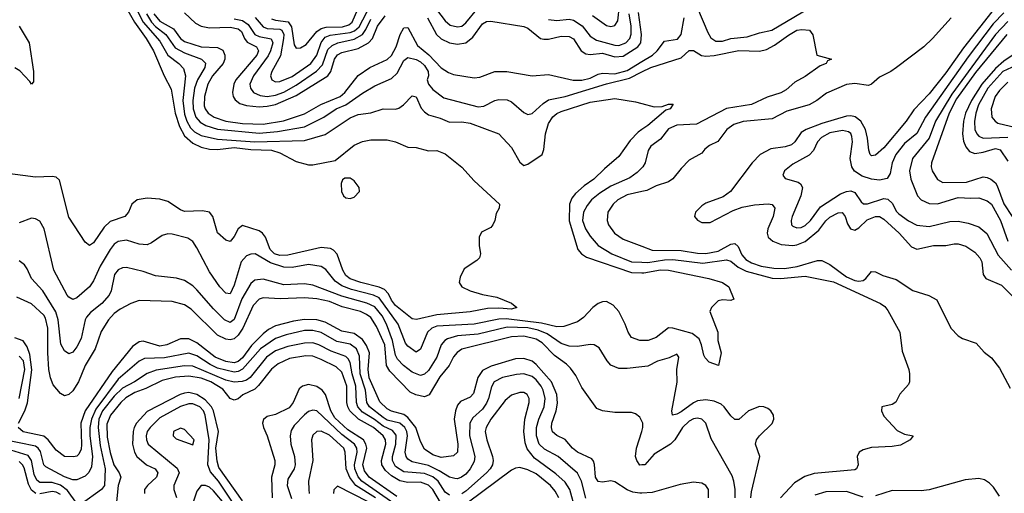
# Model space of a CAD drawing. Header units: inches. Extents: x 501365 to 657855, y 482276 to 547543.
# Tile 341 of 656: x 606993 to 611753, y 493252 to 495541. Entities that reach past the tile are written whole.
import ezdxf

# ---------------------------------------------------------------- set-up
doc = ezdxf.new("R2010")
doc.units = ezdxf.units.IN
doc.header["$MEASUREMENT"] = 0
doc.layers.add('A6409', color=7, linetype='Continuous')
doc.layers.add('A6419', color=7, linetype='Continuous')

msp = doc.modelspace()

# ---------------------------------------------------------------- linework, layer by layer
at = {"layer": 'A6409', "color": 5}
for points, elevation in [([(607479.2, 495750), (607589.5, 495529.5), (607670, 495436.9), (607709.3, 495369.3), (607763.1, 495330), (607784.5, 495304.5), (607794.8, 495270), (607782, 495150), (607790, 495085.2), (607801.1, 495050), (607818.6, 495018.6), (607838.8, 494998.8), (607870, 494981.7), (607950, 494963.1), (608130, 494950.3), (608370, 494957.4), (608470, 494986), (608590, 495066.1), (608630, 495083.6), (608690, 495091.7), (608750, 495110.1), (608810, 495108.2), (608826.5, 495113.5), (608848.7, 495130), (608890, 495173.1), (608910, 495168.9), (608934.1, 495114.1), (608950, 495095), (608970, 495082), (609025.3, 495065.3), (609070, 495045.1), (609130, 495047.6), (609170, 495041.2), (609310, 494990.2), (609370, 494923.7), (609410, 494852.1), (609430, 494836.4), (609450, 494842.6), (609518, 494890), (609526.7, 494913.3), (609535.5, 494990), (609550, 495039.2), (609570, 495070.9), (609590, 495088.5), (609610, 495097.9), (609750, 495142.2), (609870, 495159.6), (609970, 495144.9), (610000, 495136.3)], 2140), ([(607490, 495631.4), (607547.6, 495530), (607604.9, 495450), (607640.4, 495390), (607692, 495270), (607725.1, 495205.1), (607745.3, 495090), (607765.5, 495025.6), (607790, 494979.9), (607830, 494944.8), (607870, 494925.1), (607910, 494914.8), (607950, 494914.3), (608030, 494922.8), (608110, 494913.4), (608209.8, 494909.8), (608250, 494896.9), (608330, 494855.2), (608390, 494839.4), (608410, 494839.6), (608518.7, 494861.3), (608610, 494934), (608650, 494952.7), (608690, 494960.8), (608770, 494960.8), (608810.2, 494950.2), (608870, 494925.3), (608910, 494923.7), (608970, 494907), (609010, 494908.2), (609050, 494893), (609130, 494828), (609190, 494762), (609312, 494650), (609311.3, 494630), (609295.9, 494604.1), (609290.4, 494570), (609280.7, 494550), (609270, 494537.2), (609225.8, 494514.2), (609214, 494490), (609214, 494450), (609221, 494410), (609216, 494390), (609203.5, 494376.5), (609142.4, 494337.6), (609122.8, 494297.2), (609118, 494270), (609130.7, 494250), (609170.7, 494230), (609230, 494212.6), (609299.2, 494199.2), (609370.2, 494170.2), (609395.5, 494150), (609370, 494142.3), (609310, 494147.3), (609254.4, 494145.6), (609170, 494128.4), (609010, 494114.3), (608911.6, 494091.6), (608890, 494094.8), (608810, 494160.1), (608790, 494184.7), (608775.5, 494215.5), (608756.9, 494236.9), (608730, 494247.9), (608641.5, 494270), (608590, 494289.1), (608570, 494304.5), (608555.4, 494330), (608527.2, 494407.2), (608510, 494427.7), (608495.2, 494435.2), (608450, 494440.6), (608290, 494402.6), (608250, 494401.9), (608225.3, 494410), (608204.1, 494430), (608181.3, 494490), (608167.5, 494510), (608150, 494519.9), (608070, 494546.6), (608049, 494531), (608030, 494492.8), (608010, 494469.7), (607990, 494475.4), (607950, 494511.5), (607926.5, 494590), (607910.3, 494610.3), (607876.8, 494616.8), (607790, 494613.9), (607770, 494622.2), (607710, 494662.3), (607670, 494672.9), (607610, 494678.1), (607561.1, 494670), (607536, 494650), (607519.6, 494610), (607501.5, 494590), (607430, 494565.9), (607402, 494538), (607350, 494462.5), (607330, 494449.7), (607310, 494465.6), (607230, 494586), (607185.2, 494765.2), (607170, 494779.2), (607150, 494783.1), (607070, 494779.2), (606910, 494801.6)], 2120), ([(608131.1, 495551.1), (608170, 495507.1), (608190, 495499.4), (608250, 495495), (608259.6, 495490), (608269.2, 495470), (608268.5, 495450), (608253.7, 495366.3), (608212.2, 495290), (608206.3, 495270), (608212.6, 495250), (608230, 495241.3), (608250, 495241.8), (608310, 495266.5), (608401, 495330), (608430, 495369.6), (608449.8, 495430.2), (608470, 495457), (608494.1, 495465.9), (608590, 495479.9), (608612, 495488), (608634.1, 495505.9), (608688.2, 495611.8)], 2260), ([(608210, 495545.7), (608230, 495539), (608291.3, 495531.3), (608306.9, 495506.9), (608319.3, 495419.3), (608330, 495403.7), (608350, 495404.4), (608378.4, 495421.6), (608430, 495483.6), (608450, 495498.5), (608475.4, 495504.6), (608554, 495506), (608583.7, 495516.3), (608600.7, 495530), (608627.2, 495592.8)], 2280), ([(609761.3, 495561.3), (609830, 495513.6), (609850, 495508.9), (609870, 495512.7), (609884.6, 495535.4), (609892.6, 495610)], 2260), ([(607605.9, 495570), (607630, 495528.6), (607650, 495507.8), (607700.4, 495470), (607745.2, 495405.2), (607790, 495381.3), (607872, 495350), (607890.8, 495330.8), (607887.5, 495310), (607851.9, 495250), (607838.5, 495210), (607829.6, 495150), (607832.1, 495110), (607845, 495070), (607865.7, 495045.7), (607892.3, 495030), (607950, 495012), (608150, 494992.4), (608239.3, 495000.7), (608370, 495023.1), (608462.6, 495070), (608522.4, 495110), (608570, 495129.7), (608650, 495186.3), (608710, 495221.4), (608790, 495257.5), (608817.1, 495282.9), (608850, 495343.2), (608870, 495358.8), (608910, 495348.6), (608930, 495338.3), (608950, 495319.3), (608967.5, 495290), (608968.8, 495270), (608963.2, 495250), (608969.4, 495230), (608990, 495203.2), (609042.8, 495162.8), (609210, 495119.8), (609237.1, 495122.9), (609290, 495150.2), (609310, 495155.8), (609350, 495153.7), (609370, 495143.9), (609430, 495092.9), (609450, 495082.6), (609470, 495087.4), (609523.3, 495136.7), (609550, 495153.6), (609630, 495169.5), (609829.5, 495230.5), (609940.8, 495259.2), (610000, 495288.4)], 2160), ([(607640.8, 495570), (607670, 495534.4), (607736.8, 495496.8), (607769.7, 495449.7), (607790, 495435.1), (607870, 495410.6), (607950, 495407.4), (607974.6, 495394.6), (607984.4, 495370), (607985.1, 495350), (607976.1, 495330), (607925.9, 495270), (607903.2, 495230), (607886, 495170), (607885.3, 495125.3), (607889.8, 495109.8), (607903.8, 495090), (607932.6, 495070), (607990, 495050.5), (608070, 495039.7), (608170, 495036), (608267.9, 495052.1), (608370, 495086.3), (608449.4, 495130.6), (608541.5, 495170), (608565, 495190), (608630, 495272.2), (608686, 495310), (608770, 495348.6), (608790, 495367.7), (608812.3, 495410), (608832.3, 495470), (608850, 495501.9), (608870, 495503.1), (608916.8, 495416.8), (608971, 495371), (609030, 495308.9), (609065.5, 495285.5), (609090, 495275.9), (609190, 495259.9), (609216.9, 495263.1), (609290, 495290.2), (609348.5, 495291.5), (609470, 495270.1), (609550, 495276.8), (609668.4, 495248.4), (609710, 495248.8), (609750, 495259), (609790, 495278.2), (609810, 495282.2), (609870, 495278.7), (609930, 495295.9), (610000, 495338.4)], 2180), ([(607790, 495574.9), (607843.7, 495523.7), (607870, 495509.8), (607910, 495501.4), (608010, 495505), (608050, 495497.8), (608064.8, 495484.8), (608080.2, 495450), (608093, 495433), (608138.4, 495410), (608148.3, 495390), (608138.7, 495370), (608038.5, 495250), (608028.1, 495230), (608021.4, 495190), (608025.2, 495170), (608034.3, 495154.3), (608056.8, 495136.8), (608090, 495125.8), (608150, 495120.3), (608190, 495122.4), (608230, 495130.7), (608330, 495175), (608482.6, 495270), (608497.5, 495290), (608514.4, 495350), (608528.6, 495371.4), (608550, 495382), (608630, 495402.4), (608679.7, 495430), (608698.3, 495450), (608723.5, 495510), (608760.4, 495559.6)], 2220), ([(608030, 495545.8), (608070, 495537.7), (608098.1, 495518.1), (608130, 495469.5), (608150, 495460.4), (608208.5, 495448.5), (608216.5, 495430), (608206.2, 495390), (608193.9, 495366.1), (608122.6, 495270), (608106.1, 495230), (608108.1, 495210), (608123, 495190), (608154.8, 495174.8), (608190, 495170.6), (608230, 495176.7), (608270, 495191.3), (608330, 495225.3), (608428.3, 495291.7), (608456.9, 495323.1), (608483.2, 495396.8), (608502.9, 495417.1), (608531.2, 495428.7), (608610, 495446.4), (608650.3, 495469.7), (608666.9, 495493.1), (608690, 495544)], 2240), ([(608965.1, 495550), (609008.4, 495470), (609030, 495448.5), (609070, 495430.1), (609110, 495423.2), (609150, 495429.2), (609183.9, 495456.1), (609230, 495520.7), (609250, 495532), (609270, 495533.4), (609430, 495508.4), (609450, 495499.8), (609510, 495450.7), (609526.4, 495446.4), (609550, 495447), (609610, 495461.6), (609650, 495460.1), (609670, 495448.9), (609707.2, 495390), (609730, 495375.6), (609750, 495373), (609810, 495378.6), (609870, 495362.1), (609910, 495365.6), (609980.5, 495410), (609995.9, 495430), (609999.4, 495470), (609983.7, 495576.3)], 2220), ([(609008.6, 495590), (609050, 495535.1), (609074.3, 495514.3), (609110, 495506.1), (609130, 495510.6), (609150, 495525.8), (609203.4, 495590)], 2240), ([(609550, 495541.6), (609590, 495537.2), (609650, 495544.1), (609670, 495539), (609711.9, 495511.9), (609750, 495461.6), (609781.5, 495441.5), (609870, 495417.3), (609890, 495416.4), (609922.9, 495430), (609941.8, 495450), (609948.8, 495471.2), (609948.4, 495510), (609939.2, 495570)], 2240), ([(606991, 495510), (607039.1, 495430), (607059.3, 495290), (607059.9, 495240.2), (607050, 495229.3), (607042.9, 495242.9), (606994.5, 495294.5), (606970, 495309.3)], 2080), ([(610000, 495009.9), (609982.1, 494997.9), (609943.5, 494956.5), (609890, 494880.4), (609819.3, 494820.7), (609768.1, 494770), (609721.4, 494738.6), (609679.7, 494700.3), (609662.3, 494677.7), (609651.6, 494650), (609648.6, 494568.6), (609690.9, 494430.9), (609708.7, 494408.7), (609733, 494393), (609950, 494318.8), (610000, 494318.2)], 2140), ([(610000, 494825), (609978, 494802), (609942.7, 494777.3), (609850, 494736.7), (609796.9, 494703.1), (609757.4, 494670), (609736.5, 494643.5), (609718.8, 494610), (609713, 494570), (609728.2, 494530), (609750, 494494), (609790.1, 494450.1), (609856.1, 494410), (609950, 494371.2), (610000, 494368.4)], 2160), ([(610000, 494710.6), (609930, 494695.2), (609884.8, 494670), (609862.1, 494650), (609836.8, 494610), (609832.8, 494570), (609839.5, 494550), (609868.7, 494510), (609910, 494480.9), (610000, 494446.6)], 2180), ([(610000, 493990.8), (609990, 493991.1), (609950, 494005.1), (609933.7, 494030), (609919.4, 494070), (609888.8, 494130), (609861.3, 494161.3), (609830, 494178.7), (609810, 494177.7), (609790, 494169.9), (609763.5, 494150), (609718.4, 494101.5), (609690, 494080.7), (609622.7, 494057.3), (609590, 494056.6), (609515, 494075), (609345.1, 494094.9), (609310, 494092.8), (609190, 494069.2), (609010, 494059.5), (608985.7, 494050), (608964.2, 494030), (608930, 493948.4), (608910, 493934.4), (608870, 493962.4), (608857.8, 493977.8), (608821.9, 494070), (608730, 494196.9), (608704.1, 494210), (608597.1, 494237.1), (608550, 494254.2), (608517.8, 494277.8), (608473.6, 494333.6), (608450, 494348.9), (608390, 494357.3), (608310, 494343.6), (608270, 494345.7), (608205.5, 494365.5), (608131.4, 494408.6), (608110, 494408.3), (608090, 494399.4), (608064.4, 494370), (608030, 494258.5), (608010, 494216.8), (607990, 494219.8), (607960.8, 494250), (607910, 494322), (607850, 494438.7), (607830, 494468.8), (607805.7, 494485.7), (607730, 494504.5), (607710, 494505.5), (607681.6, 494498.4), (607630, 494461.8), (607610, 494453.2), (607570, 494456.8), (607510, 494475), (607470, 494469.1), (607450, 494455.4), (607430, 494430.7), (607381.9, 494350), (607350, 494279.2), (607330.9, 494250), (607270, 494195.9), (607250, 494188.9), (607230, 494200.3), (607222.9, 494210), (607158.7, 494330), (607110.9, 494530.9), (607090, 494567.1), (607070, 494578.9), (607050, 494581.2), (606990, 494558.8)], 2140), ([(610000, 493863.6), (609930, 493855.3), (609890, 493855.7), (609850, 493871.8), (609832.1, 493892.1), (609794.8, 493954.8), (609770, 493969.8), (609750, 493971.4), (609690, 493960.8), (609650, 493963.7), (609610, 493975.4), (609542.1, 494022.1), (609499.7, 494039.7), (609448.7, 494051.3), (609350, 494054.3), (609210, 494021.1), (609110, 494013.3), (609061.8, 493998.2), (609047.9, 493990), (609030.1, 493969.9), (609008.9, 493910), (608970, 493844.7), (608950, 493827.2), (608930, 493821.1), (608890, 493837), (608847.8, 493870), (608819.7, 493899.7), (608810, 493918.8), (608794.6, 493990), (608766.3, 494070), (608745.9, 494110), (608710, 494153.6), (608671.5, 494171.5), (608550, 494204), (608410, 494258.6), (608370, 494264.3), (608270, 494259.3), (608170, 494287.2), (608130, 494282.1), (608110, 494266.6), (608067.6, 494192.4), (608030, 494091.6), (608010, 494077.2), (607982.9, 494090), (607930, 494143.2), (607850, 494235.4), (607830, 494254.6), (607790, 494281.2), (607751.4, 494291.4), (607650, 494302.7), (607590, 494324.7), (607510, 494343), (607490, 494341.2), (607470, 494331.8), (607450.9, 494310), (607436, 494230), (607425.4, 494210), (607390.8, 494170), (607334.7, 494125.3), (607316.1, 494103.9), (607309.3, 494090), (607290, 493999.3), (607270, 493960.4), (607250, 493934), (607230, 493925.7), (607210, 493940.4), (607192.5, 493972.5), (607179.8, 494090), (607168.3, 494128.4), (607105, 494230), (607050.6, 494290), (607030, 494336.3), (607016.2, 494356.2), (606990, 494375.8)], 2160), ([(610000, 493600.5), (609990, 493620.5), (609970, 493635.4), (609950, 493642), (609870, 493642.6), (609810, 493649.8), (609782.3, 493662.3), (609710, 493763.1), (609680.9, 493820.9), (609655.9, 493855.9), (609636, 493876), (609578.3, 493918.3), (609519.1, 493979.1), (609490, 493997.5), (609430, 494010.9), (609370, 494007.7), (609130, 493948.6), (609107.2, 493932.8), (609090, 493911.9), (609068.4, 493870), (609024.8, 493815.2), (608972.3, 493727.7), (608950, 493718.5), (608907.7, 493727.7), (608880.5, 493740.5), (608781.6, 493841.6), (608766.6, 493870), (608757.7, 493970), (608718.6, 494058.6), (608690, 494101), (608670, 494116.2), (608639.8, 494130), (608552.7, 494152.7), (608490, 494179.1), (608430, 494191.2), (608370, 494196.1), (608252.2, 494192.2), (608170, 494197.2), (608150, 494189.9), (608121.2, 494158.8), (608072.4, 494050), (608050, 494015.7), (608030, 493998.1), (608010, 493993.2), (607990, 493996.5), (607950, 494016.8), (607821.4, 494141.4), (607790, 494162.4), (607730, 494179.4), (607570, 494183.2), (607530, 494169.9), (607478.1, 494141.9), (607450, 494120.6), (607422.6, 494090), (607386.6, 494033.4), (607358.8, 493950), (607310.4, 493870), (607277, 493790), (607250, 493747), (607230, 493728.6), (607210, 493722.2), (607190, 493734.8), (607155.7, 493775.7), (607141.4, 493810), (607134.3, 493850), (607129.5, 493930), (607129.7, 494050), (607118.6, 494098.6), (607110, 494112.6), (607050, 494167.3), (606979.2, 494199.2)], 2180), ([(610000, 493252.6), (609990, 493251.8), (609957.5, 493257.5), (609930, 493268.8), (609870, 493307.9), (609850, 493311.8), (609810, 493306.3), (609790, 493308.6), (609775.7, 493330), (609770.9, 493390.9), (609767, 493407), (609758.3, 493418.3), (609690, 493450.8), (609666, 493470), (609630, 493511.7), (609590, 493531.1), (609568.2, 493548.2), (609563.7, 493570), (609566.2, 493590), (609586.4, 493650), (609592.9, 493687.1), (609589.1, 493730), (609563.1, 493790), (609490, 493873.8), (609470, 493890.3), (609430, 493903.8), (609390, 493901), (609272.9, 493867.1), (609230, 493845.2), (609208.3, 493811.6), (609186.5, 493733.5), (609170, 493715.9), (609124.1, 493695.9), (609110, 493678), (609099.4, 493650), (609093.3, 493610), (609110.7, 493489.3), (609109.1, 493450.9), (609090, 493432.9), (609030, 493424.1), (608990, 493437.7), (608950, 493465.2), (608930, 493502.3), (608907.3, 493570), (608870, 493617.6), (608850, 493632.7), (608790, 493649.6), (608770, 493660.1), (608734, 493694), (608682.8, 493810), (608676.9, 493850), (608683.4, 493930), (608670, 493966.9), (608650, 493994.8), (608610, 494023.6), (608550, 494035.3), (608470, 494079.7), (608430, 494090.2), (608370, 494091.3), (608316.3, 494083.7), (608230, 494062), (608196.5, 494043.5), (608170, 494022.1), (608113.9, 493966.1), (608070, 493907.3), (608050, 493889.2), (608030, 493882.8), (607989.6, 493889.6), (607938.7, 493910), (607850, 493979.9), (607810, 493998.8), (607770, 493997.8), (607705.2, 493970), (607670, 493963.3), (607590, 493986.9), (607570, 493984.5), (607538, 493962), (607440.2, 493839.8), (607310, 493650), (607289.3, 493590), (607292.5, 493487.5), (607290, 493464.4), (607278.4, 493441.6), (607270, 493430.7), (607252.7, 493427.3), (607210, 493429.9), (607170, 493460.5), (607131, 493511), (607110, 493527.9), (607010, 493548.8), (606986.3, 493570)], 2220), ([(609730, 493229), (609708.1, 493310), (609688.8, 493348.8), (609595.4, 493430), (609530, 493464.9), (609503.6, 493490), (609490.6, 493530), (609490.9, 493570), (609502, 493610), (609527.9, 493670), (609532.4, 493710), (609522.9, 493750), (609513.2, 493770), (609490, 493799.7), (609470, 493816.5), (609430, 493829.5), (609394.2, 493825.8), (609327.7, 493812.3), (609287.2, 493790), (609273.2, 493766.8), (609259.9, 493710), (609250, 493687.2), (609230, 493657.9), (609183.3, 493616.7), (609169.4, 493590.6), (609166.7, 493530), (609192.7, 493430), (609190, 493405.1), (609171, 493370), (609150, 493344.6), (609129, 493330), (609110, 493322.4), (609097, 493323), (609070, 493330.3), (609020.9, 493360.9), (608970, 493385.4), (608890, 493404.6), (608870, 493416.7), (608860.8, 493430), (608857.2, 493450), (608867.6, 493530), (608865, 493550), (608854.3, 493570), (608830, 493590.4), (608770, 493605.9), (608750, 493617.8), (608684.5, 493670), (608671.4, 493690), (608664.3, 493750), (608638.3, 493830), (608635.3, 493915.3), (608621.9, 493950), (608590, 493972), (608526.2, 493986.2), (608450, 494029.3), (608410, 494038.2), (608370, 494038), (608281.7, 494018.3), (608230, 493999.8), (608157.7, 493950), (608070, 493851.3), (608050, 493840.5), (608030, 493837), (607950, 493856.4), (607913.9, 493873.9), (607850, 493915.6), (607810, 493929.3), (607693, 493907), (607595.9, 493904.1), (607570, 493890.8), (607470, 493803.2), (607361.9, 493658.1), (607340.5, 493610), (607332.2, 493570), (607332.7, 493530), (607344.9, 493430), (607339.6, 493380.4), (607327, 493353), (607310, 493334), (607270, 493316.2), (607250, 493317.5), (607210, 493331), (607119, 493379), (607109.2, 493390), (607093.1, 493453.1), (607082.7, 493470), (607070, 493479.9), (606911.9, 493511.9)], 2240), ([(606986.7, 493590), (607018.1, 493650), (607031.3, 493688.7), (607051.3, 493848.7), (607042.9, 493922.9), (607030, 493960.3), (607009.2, 493989.2), (606970, 494003.7)], 2220), ([(609070, 493243.3), (609050, 493257.9), (609015.3, 493310), (608990, 493330.6), (608950, 493347.3), (608850, 493356.1), (608810, 493381.8), (608795.3, 493410), (608795, 493430), (608811.6, 493490), (608812.6, 493532.6), (608794.7, 493554.7), (608750, 493575.7), (608708.1, 493608.1), (608650, 493644), (608627.7, 493670), (608620.8, 493690), (608618.7, 493770), (608599.6, 493830), (608590, 493883.8), (608581.2, 493901.2), (608570, 493913.3), (608498.1, 493938.1), (608439.1, 493970), (608410, 493978.4), (608370, 493978.2), (608290, 493960.8), (608230, 493940.1), (608186.1, 493910), (608107.9, 493812.1), (608090, 493799.2), (608068.3, 493791.7), (608030, 493789.4), (607990, 493798), (607830, 493866.6), (607790, 493867.6), (607653.2, 493846.8), (607610, 493831.1), (607547.9, 493790), (607490, 493759.5), (607450, 493721.3), (607392.9, 493650), (607376.5, 493610), (607372.1, 493570), (607382.3, 493482.3), (607406.7, 493370), (607403.3, 493290), (607389.3, 493270), (607290, 493199.3)], 2260), ([(606990.7, 493709.3), (607017.7, 493850), (607011.5, 493891.5), (606990, 493914.1)], 2240), ([(609026.9, 493206.9), (608990, 493269.5), (608970, 493290.5), (608930, 493305), (608870, 493303.8), (608830, 493312.8), (608790, 493335.4), (608761.2, 493361.2), (608743.5, 493390), (608741.4, 493410), (608763.3, 493490), (608762.2, 493510), (608749.6, 493530), (608702.9, 493570), (608630.9, 493610.9), (608589.2, 493650), (608578.9, 493670), (608575, 493690), (608574.3, 493770), (608550, 493837.3), (608523, 493863), (608450, 493899), (608410, 493914.5), (608377, 493917), (608297, 493903), (608242.5, 493877.5), (608210, 493851.7), (608147.8, 493772.2), (608130, 493755.6), (608072.4, 493727.6), (608050, 493709), (608030, 493701.8), (608010, 493710.4), (607974.4, 493754.4), (607917, 493790), (607870, 493808.9), (607810, 493818.4), (607746.8, 493813.2), (607682.5, 493797.5), (607602.3, 493757.7), (607550, 493739.5), (607506.9, 493713.1), (607481.9, 493690), (607432, 493630), (607414.1, 493585.9), (607416.4, 493523.6), (607430, 493449.4), (607448.8, 493388.8), (607474.8, 493350), (607481.8, 493330), (607470, 493290), (607461.3, 493210)], 2280), ([(608070, 493215.5), (607956.3, 493376.3), (607947.2, 493407.2), (607941.2, 493470), (607954, 493550), (607930, 493650), (607920.1, 493670), (607890, 493703.5), (607850, 493729.5), (607810, 493738.5), (607790, 493736.4), (607768.2, 493730), (607610, 493647.6), (607557.8, 493590), (607546.2, 493570), (607541.2, 493550), (607538.4, 493490), (607548.9, 493450), (607559.4, 493430), (607606.9, 493390), (607647.8, 493370), (607661.5, 493350), (607653.9, 493330), (607611.1, 493290), (607596.9, 493270), (607596.4, 493250)], 2320), ([(608815.7, 493235.7), (608681.8, 493330), (608660.3, 493360.3), (608652.5, 493390), (608670.4, 493470), (608666.9, 493490), (608654.9, 493510), (608579.1, 493559.1), (608516.9, 493616.9), (608496.9, 493650), (608472.1, 493730), (608455.2, 493750), (608430, 493767.5), (608390, 493777), (608360.3, 493770), (608343.5, 493756.5), (608315.3, 493690), (608295.2, 493664.8), (608230, 493632.6), (608190, 493623.8), (608172, 493608), (608166.9, 493590), (608171.1, 493570), (608189.7, 493530), (608226.4, 493410), (608226.3, 493390), (608210.5, 493330), (608212.9, 493230)], 2320), ([(609680.1, 493170), (609652, 493270), (609630, 493305), (609585.5, 493345.5), (609482, 493422), (609446.3, 493466.3), (609436.3, 493496.3), (609430.5, 493550), (609435.6, 493610), (609455.8, 493690), (609455.3, 493710), (609446, 493730), (609430, 493738.3), (609410, 493739.3), (609370, 493726.7), (609339.2, 493700.8), (609270.1, 493610), (609247.3, 493570), (609243.9, 493550), (609250.5, 493510), (609278.7, 493430), (609281.7, 493410), (609278.5, 493390), (609268.1, 493370), (609249.6, 493350), (609150, 493261.6), (609130, 493248.4)], 2260), ([(608087.9, 493110), (607953.9, 493310), (607915.9, 493355.9), (607903.4, 493390), (607908.3, 493510), (607889.3, 493630), (607881.1, 493650), (607863.9, 493670), (607830, 493684.8), (607810, 493684.3), (607770, 493671.1), (607670, 493616.5), (607623.6, 493570), (607609.7, 493550), (607604.5, 493530), (607605.7, 493510), (607613.8, 493490), (607754, 493374), (607764.2, 493350), (607739, 493290), (607737.6, 493270), (607751.7, 493231.7)], 2340), ([(608802.1, 493202.1), (608647.8, 493310), (608630, 493332), (608613, 493370), (608611.4, 493390), (608624.5, 493450), (608622.1, 493470), (608610.8, 493490), (608550, 493535.5), (608430, 493649.9), (608410, 493654.1), (608390, 493646.6), (608370, 493631), (608320.2, 493579.8), (608305.4, 493554.6), (608300.1, 493530), (608304.2, 493490), (608321.8, 493430), (608324.3, 493390), (608319.9, 493370), (608290, 493319.8), (608286.6, 493290), (608306.3, 493226.3)], 2340), ([(608713.8, 493230), (608617.7, 493290), (608588.7, 493328.7), (608571.4, 493370), (608567.2, 493450), (608559.5, 493470), (608490, 493532.8), (608450, 493551.4), (608430, 493551.1), (608410, 493532.4), (608404.2, 493510), (608410.6, 493410), (608389.5, 493310), (608390.1, 493270), (608392.5, 493250)], 2360), ([(610000, 493389), (609990, 493388.3), (609975.9, 493410), (609970.5, 493430), (609975.1, 493470), (610000, 493550.9)], 2180), ([(607270, 493202.3), (607224.6, 493264.6), (607190.8, 493290.8), (607150, 493304.5), (607090, 493304.2), (607075.6, 493315.6), (607063.1, 493343.1), (607050.8, 493410.7), (607034.3, 493434.3), (606950, 493459.9)], 2260), ([(607070.7, 493250.7), (607050, 493266.6), (607035.6, 493295.6), (607015.2, 493375.2), (607007.2, 493390), (606990, 493405.4)], 2280), ([(609598.9, 493230), (609581.8, 493261.8), (609558.8, 493290), (609490, 493346.1), (609450, 493365.7), (609410, 493376.1), (609390, 493373.4), (609370, 493364.3), (609155.7, 493204.3)], 2280), ([(607990, 493192.3), (607930, 493262.9), (607910, 493281.6), (607890.9, 493290), (607870, 493289), (607850, 493261.7), (607824.7, 493190)], 2360), ([(608676.9, 493210), (608530, 493285.6), (608511.7, 493268.3), (608509.3, 493250)], 2380), ([(607190, 493246.5), (607170, 493256.8), (607150, 493260.4), (607090, 493248.6)], 2280)]:
    msp.add_lwpolyline(points, dxfattribs=dict(at, elevation=elevation))
for points, elevation in [([(608564.1, 494775.9), (608553.3, 494766.7), (608547.5, 494750), (608549.2, 494710), (608557.8, 494690), (608570, 494680.3), (608590, 494677.1), (608610, 494683.4), (608635.1, 494710), (608634.9, 494730), (608610, 494762.3), (608590, 494774.5)], 2120), ([(607770, 493566.6), (607737.4, 493550), (607734.6, 493530), (607750, 493515.6), (607830, 493485.5), (607836.2, 493510), (607790, 493560.9)], 2360)]:
    msp.add_lwpolyline(points, close=True, dxfattribs=dict(at, elevation=elevation))
at = {"layer": 'A6419', "color": 5}
for points, elevation in [([(611710, 495601.4), (611555.5, 495404.5), (611470, 495283.6), (611390, 495183.4), (611314.6, 495105.4), (611277.7, 495050), (611170, 494921.6), (611130, 494885.7), (611110, 494883.9), (611104.5, 494890), (611097, 494910), (611091.3, 494968.7), (611080.9, 495010), (611058.5, 495050), (611031.3, 495071.2), (611010, 495076.3), (610990, 495074.3), (610870, 495039.1), (610795, 495010), (610770, 494995.7), (610739.9, 494950), (610724.1, 494935.9), (610694, 494926), (610623.6, 494916.4), (610572.2, 494890), (610533.3, 494850), (610429.4, 494710.6), (610394.3, 494685.7), (610310, 494653.9), (610290, 494641.6), (610259.4, 494610), (610255, 494590), (610270, 494571.4), (610290, 494561), (610330, 494560.6), (610441.8, 494618.2), (610485.8, 494634.2), (610545.7, 494645.7), (610611.1, 494651.1), (610630, 494648.2), (610644, 494630), (610635.6, 494590), (610608.9, 494530), (610606, 494510), (610610.6, 494490.6), (610633.2, 494470), (610674.7, 494454.7), (610730, 494449.8), (610750, 494452.5), (610790, 494468.6), (610856.6, 494523.4), (610890, 494568.1), (610910, 494587.2), (610950, 494607.7), (610969.5, 494609.5), (610983.1, 494590), (610995.1, 494555.1), (611009.7, 494529.7), (611030, 494523), (611050, 494535.4), (611090, 494574.4), (611130, 494590.5), (611150, 494589.1), (611170, 494576.4), (611244.2, 494510), (611303.9, 494443.9), (611330, 494432.7), (611410, 494449.5), (611470, 494450.1), (611510, 494458), (611530, 494458.3), (611566.4, 494446.4), (611610, 494418.2), (611634.1, 494390), (611643.3, 494370), (611650.1, 494310), (611662.7, 494290), (611738.6, 494258.6), (611790, 494205.7)], 2220), ([(610270, 495597.7), (610318.8, 495478.8), (610333.8, 495453.8), (610358.2, 495438.2), (610390, 495437.7), (610430, 495450.3), (610510, 495458.7), (610570, 495478.4), (610628.9, 495491.1), (610850, 495621.6)], 2180), ([(610000, 495338.4), (610052, 495370), (610074.8, 495390), (610110, 495437.5), (610173.1, 495446.9), (610191, 495469), (610205.7, 495550)], 2180), ([(611495.3, 495550), (611405.5, 495450), (611362.8, 495410), (611232, 495310), (611204.4, 495290), (611150, 495263.1), (611110, 495228.9), (611096.2, 495223.8), (611030, 495233), (610990, 495228.7), (610893.3, 495186.7), (610845.7, 495150), (610810, 495129.2), (610701.2, 495098.8), (610630, 495062), (610490, 495049.4), (610444.8, 495035.2), (610411, 495010), (610367.7, 494952.3), (610326.9, 494933.1), (610304.4, 494915.6), (610290, 494895.8), (610230, 494861.8), (610190, 494821.7), (610150, 494772.5), (610130, 494757.9), (610070, 494737.4), (610024.1, 494715.9), (610000, 494710.6)], 2180), ([(611750, 495573.9), (611698.9, 495521.1), (611578.2, 495361.8), (611371.7, 495070), (611330, 494991.1), (611270, 494942.3), (611228.4, 494890), (611209.7, 494850), (611201.5, 494798.5), (611185.8, 494774.2), (611150, 494765), (611110, 494770.7), (611065.4, 494785.4), (611028.7, 494808.7), (611015.4, 494830), (611007.2, 494870), (611018.5, 494950), (611016, 494976), (611010.5, 494990.5), (610999.1, 494999.1), (610970, 495006.2), (610910, 494994.3), (610868.3, 494971.7), (610850.1, 494950), (610830, 494908.8), (610810, 494887.1), (610730, 494843.1), (610690.3, 494810), (610682, 494790), (610693.9, 494773.9), (610756.3, 494756.3), (610767.9, 494747.9), (610776.8, 494730), (610769.1, 494690), (610727.2, 494590), (610721.6, 494570), (610723.5, 494550), (610730, 494542.4), (610750, 494534.5), (610770, 494536.8), (610790, 494546.4), (610815.4, 494570), (610863.6, 494636.4), (610960.8, 494699.2), (610990, 494711.4), (611010, 494713.3), (611030, 494705.5), (611060.9, 494660.9), (611071.8, 494651.8), (611091.4, 494651.4), (611170, 494677.5), (611190, 494673.9), (611212.7, 494652.7), (611230, 494615.9), (611242.3, 494602.3), (611290, 494568.7), (611330, 494547.2), (611390, 494541.8), (611490, 494565.2), (611530, 494568), (611578.1, 494558.1), (611630, 494539.3), (611668.3, 494508.3), (611723.2, 494403.2), (611787.5, 494330)], 2240), ([(611770, 495532.4), (611709.8, 495470), (611498.8, 495181.2), (611419.9, 495050), (611390, 494969.3), (611308.2, 494870), (611293.5, 494810), (611300.1, 494770), (611332.4, 494690), (611350.2, 494670), (611390, 494653.2), (611430, 494650.6), (611530, 494682.1), (611590, 494677.8), (611630, 494680.1), (611670, 494666.3), (611690, 494650.1), (611734.6, 494570), (611770.3, 494470)], 2260), ([(610000, 495288.4), (610043.8, 495310), (610190, 495357.5), (610230, 495392.5), (610250, 495391.7), (610288.6, 495368.6), (610310, 495365.3), (610350, 495368.8), (610470, 495392.6), (610570, 495388.6), (610602.5, 495397.5), (610642.4, 495417.6), (610710, 495467.1), (610749.7, 495490), (610773.8, 495493.8), (610811.3, 495490), (610827.5, 495467.5), (610846, 495370), (610918, 495350), (610898, 495342), (610890.7, 495330), (610862.4, 495317.6), (610790, 495267.3), (610740, 495240), (610697.4, 495202.6), (610672.5, 495187.5), (610606.9, 495166.9), (610530, 495131.2), (610410, 495112.2), (610264.2, 495035.8), (610170, 495031.6), (610130, 495013), (610090, 494963.4), (610043.5, 494930), (610030.7, 494909.3), (610016.4, 494850), (610004.8, 494830), (610000, 494825)], 2160), ([(611764.5, 495470), (611613.8, 495286.2), (611521.4, 495158.6), (611485.4, 495090), (611401.1, 494850), (611399.3, 494830), (611403.6, 494810), (611429, 494769), (611454.8, 494754.8), (611570, 494756.4), (611650, 494781.1), (611670, 494778.7), (611686.7, 494770), (611710, 494752.6), (611718.5, 494738.5), (611750, 494651.2), (611790.6, 494590)], 2280), ([(611830, 495393.7), (611750, 495340.7), (611710, 495305.3), (611644.1, 495230), (611593.4, 495150), (611565.4, 495090), (611555.7, 495050), (611550.9, 494990), (611554.8, 494954.8), (611566.9, 494926.9), (611584.3, 494904.3), (611610, 494894.7), (611650, 494900.8), (611710, 494917.9), (611732.7, 494912.7), (611770, 494856.6)], 2320), ([(611850, 495338.6), (611746.1, 495290), (611673.7, 495210), (611628.2, 495130), (611615.5, 495090), (611609.1, 495049.1), (611610.1, 495010), (611619.4, 494990), (611630, 494978.5), (611650, 494968.5), (611770, 494973.8)], 2340), ([(611770, 495239.7), (611730, 495199.4), (611708, 495170), (611688.4, 495110), (611692.5, 495070), (611707.8, 495050), (611721.7, 495041.7), (611810, 495020.2)], 2360), ([(610000, 495136.3), (610059.3, 495119.3), (610098.7, 495121.3), (610130, 495132.4), (610152.1, 495132.1), (610137.3, 495110), (610115.8, 495104.2), (610030.2, 495030), (610000, 495009.9)], 2140), ([(610000, 494446.6), (610050, 494427.6), (610190, 494424.9), (610270, 494411.8), (610310, 494410.3), (610370, 494422.9), (610430, 494456.7), (610450, 494459.6), (610465.4, 494445.4), (610484.5, 494404.5), (610502.6, 494382.6), (610530, 494365.2), (610576.5, 494350), (610639.3, 494339.3), (610690, 494337.9), (610752.1, 494347.9), (610850, 494376.4), (610870, 494377.5), (610910, 494358.1), (610990, 494298.1), (611030, 494279.8), (611050, 494276.5), (611070, 494280.6), (611083.2, 494290), (611110, 494323.8), (611130, 494322.1), (611165.2, 494305.2), (611230, 494284.7), (611310, 494232.9), (611388.3, 494208.3), (611426.3, 494186.3), (611494, 494050), (611530, 494013.4), (611550, 494000.7), (611616.9, 493976.9), (611654.6, 493934.6), (611690, 493907.3), (611730, 493856.8), (611780.1, 493760.1)], 2180), ([(610000, 494368.4), (610030, 494366.8), (610110, 494380.3), (610150, 494381.3), (610295.3, 494364.7), (610410, 494379.9), (610430, 494373.8), (610465.5, 494345.5), (610505.5, 494325.5), (610630, 494292.1), (610670, 494290), (610790, 494300.7), (610926.7, 494273.3), (611154.8, 494170), (611174.7, 494154.7), (611190, 494134.8), (611248, 494030), (611258.5, 493938.5), (611290.7, 493850), (611294, 493830), (611294, 493790), (611290, 493778), (611248.3, 493731.7), (611228.3, 493691.7), (611210, 493680.9), (611161, 493670), (611159.1, 493650), (611170, 493624), (611235.1, 493555.1), (611270, 493537.1), (611312, 493530), (611298, 493510), (611250, 493485.1), (611210, 493477.4), (611110, 493472.7), (611070, 493461.2), (611051.3, 493450), (611041, 493430), (611046, 493390), (611038, 493370), (611030, 493366), (610833.3, 493346.7), (610787.6, 493332.4), (610738.4, 493301.6), (610670, 493229.7)], 2160), ([(610000, 494318.2), (610010, 494318.1), (610090, 494332.1), (610130, 494330.7), (610324.4, 494290), (610390.8, 494270), (610420.7, 494250), (610444.7, 494190), (610430, 494183.7), (610390, 494186.6), (610370, 494182.7), (610337.3, 494150), (610328.9, 494131.1), (610368, 494030), (610367.3, 493990), (610384, 493930), (610370.8, 493870), (610325.8, 493885.8), (610306.8, 493906.8), (610299.5, 493919.5), (610288.9, 493970), (610277.8, 493997.8), (610244.1, 494024.1), (610150, 494049.8), (610130, 494050.9), (610070, 494005), (610030.8, 493990), (610000, 493990.8)], 2140), ([(610526.8, 493230), (610530, 493258.8), (610571.1, 493430), (610549.8, 493490), (610554.6, 493510), (610568.7, 493530), (610630.6, 493589.4), (610638.5, 493610), (610636.6, 493630), (610623.7, 493650), (610610, 493661.7), (610590, 493670.3), (610570, 493670.6), (610516, 493650), (610470, 493608), (610450, 493608.4), (610430, 493625.7), (610399.2, 493670), (610383.4, 493683.4), (610350, 493696.8), (610310, 493702.9), (610270, 493698.2), (610250, 493689.6), (610190, 493645.4), (610170, 493633.7), (610149.1, 493629.1), (610145.8, 493650), (610171.5, 493788.5), (610169.9, 493850.1), (610179.2, 493910), (610170, 493924.2), (610133.3, 493906.7), (610075.5, 493890), (610030, 493867.1), (610000, 493863.6)], 2160), ([(610451.7, 493230), (610451.6, 493270), (610445.6, 493310), (610436.4, 493336.4), (610335.6, 493515.6), (610310, 493591), (610290.4, 493610.4), (610270, 493615.3), (610250, 493612.5), (610230, 493600.5), (610197.1, 493570), (610160.7, 493510), (610139.2, 493490), (610059.4, 493440.6), (610014.7, 493390), (610000, 493389)], 2180), ([(610000, 493550.9), (610005.9, 493570), (610005.3, 493590), (610000, 493600.5)], 2180), ([(611730, 493237.5), (611701, 493281), (611681.4, 493301.4), (611656.7, 493316.7), (611630, 493322.7), (611562.6, 493317.4), (611390, 493268.7), (611350, 493263.9), (611210, 493265.1), (611130, 493239.5)], 2180), ([(610323.4, 493230), (610322.2, 493270), (610309.6, 493289.6), (610290, 493300.9), (610250, 493305.1), (610185.3, 493294.7), (610050, 493256.4), (610000, 493252.6)], 2220), ([(611070, 493233.6), (610990, 493260.1), (610890, 493258.1), (610837.5, 493242.5)], 2180)]:
    msp.add_lwpolyline(points, dxfattribs=dict(at, elevation=elevation))

doc.saveas('drawing.dxf')
